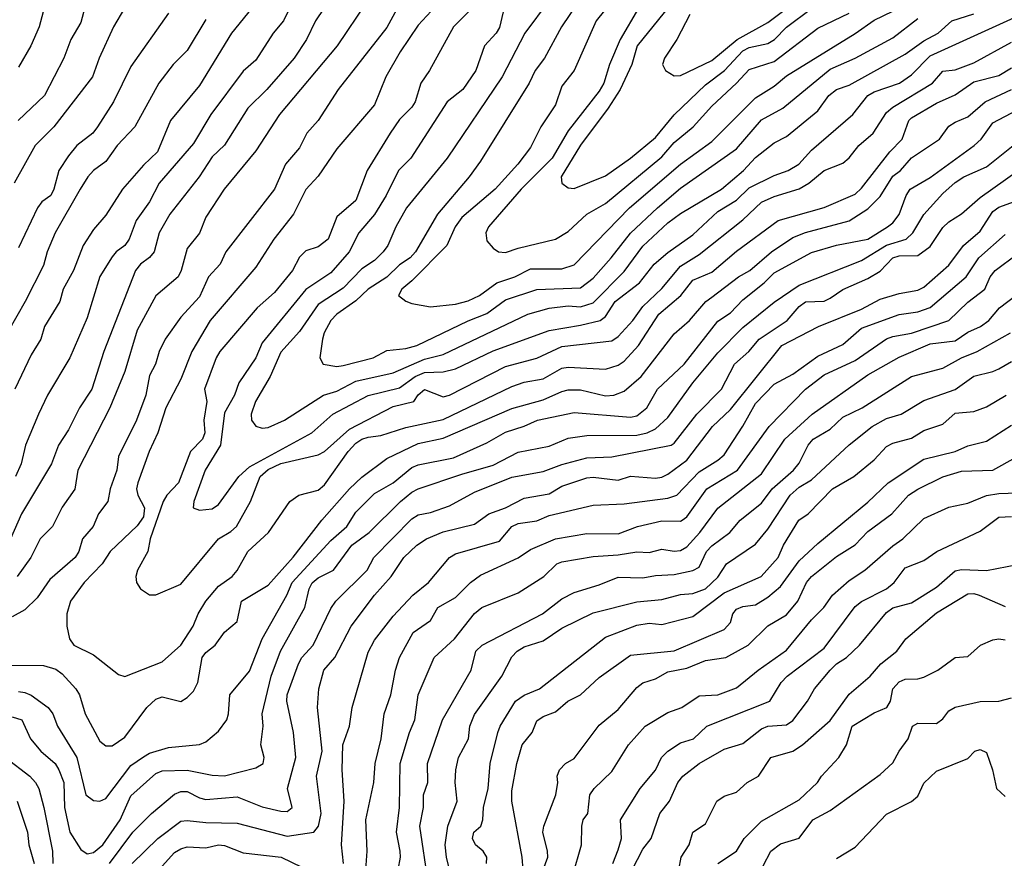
# Model space of a CAD drawing. Header units: metres. Extents: x -46681 to -43747, y -240911 to -237677.
# Tile 907 of 1056: x -43932 to -43853, y -238923 to -238855. Entities that reach past the tile are written whole.
import ezdxf

# ---------------------------------------------------------------- set-up
doc = ezdxf.new("R2010")
doc.units = ezdxf.units.M
doc.layers.add('CONTOUR_INDEX', color=1, linetype='Continuous')
doc.layers.add('CONTOUR_INTER', color=3, linetype='Continuous')

msp = doc.modelspace()

# ---------------------------------------------------------------- linework, layer by layer
at = {"layer": 'CONTOUR_INDEX'}
for points, elevation in [([(-43883.333, -238853.02), (-43885.342, -238855.52), (-43887.095, -238859.516), (-43888.095, -238860.764), (-43888.595, -238862.25), (-43889.778, -238864.02), (-43890.595, -238865.672), (-43891.623, -238867.02), (-43893.428, -238869.02), (-43896.095, -238871.288), (-43896.641, -238872.02), (-43897.289, -238873.52), (-43900.095, -238876.35), (-43900.914, -238877.02), (-43901.176, -238877.52), (-43900.595, -238877.969), (-43900.095, -238878.18), (-43898.595, -238878.441), (-43896.595, -238878.22), (-43895.595, -238877.947), (-43894.697, -238877.52), (-43893.297, -238876.52), (-43891.861, -238876.02), (-43890.595, -238875.402), (-43888.095, -238875.379), (-43887.095, -238875.08), (-43882.663, -238870.52), (-43878.595, -238867.006), (-43876.095, -238865.19), (-43872.595, -238861.704), (-43871.095, -238860.771), (-43870.095, -238859.933), (-43864.595, -238856.544), (-43863.095, -238855.466), (-43861.595, -238854.754)], 80), ([(-43929.413, -238854.02), (-43929.929, -238856.02), (-43930.603, -238857.52), (-43931.595, -238859.252)], 95), ([(-43897.866, -238854.02), (-43899.595, -238855.883), (-43901.03, -238858.02), (-43902.179, -238860.02), (-43903.095, -238862.253), (-43906.095, -238865.78), (-43907.595, -238867.97), (-43908.595, -238869.041), (-43909.58, -238871.02), (-43911.153, -238873.02), (-43912.595, -238875.267), (-43916.243, -238879.52), (-43917.721, -238882.02), (-43918.595, -238884.225), (-43919.808, -238886.52), (-43920.429, -238888.52), (-43921.137, -238890.02), (-43922.046, -238892.52), (-43922.151, -238893.02), (-43922.049, -238893.52), (-43921.505, -238894.52), (-43921.595, -238895.257), (-43922.095, -238895.964), (-43924.259, -238898.02), (-43924.904, -238899.02), (-43926.351, -238900.52), (-43927.433, -238902.02), (-43927.718, -238903.02), (-43927.735, -238904.02), (-43927.511, -238905.02), (-43927.163, -238905.52), (-43925.595, -238906.31), (-43923.595, -238907.887), (-43923.095, -238908.032), (-43920.095, -238906.864), (-43918.597, -238905.52), (-43917.617, -238904.02), (-43917.213, -238903.02), (-43916.595, -238902.016), (-43915.595, -238900.814), (-43914.485, -238900.02), (-43914.095, -238899.558), (-43913.223, -238898.02), (-43911.59, -238896.52), (-43909.858, -238894.02), (-43909.147, -238893.52), (-43907.595, -238893.111), (-43907.095, -238892.682), (-43905.194, -238890.02), (-43904.595, -238889.364), (-43904.095, -238889.021), (-43903.595, -238888.866), (-43902.595, -238888.739), (-43900.595, -238888.099), (-43897.595, -238887.468), (-43892.095, -238884.824), (-43891.095, -238884.477), (-43889.595, -238884.196), (-43888.095, -238883.353), (-43887.595, -238883.263), (-43884.595, -238883.435), (-43883.595, -238883.12), (-43883.095, -238882.781), (-43881.941, -238881.52), (-43880.325, -238879.02), (-43878.558, -238877.52), (-43877.595, -238876.295), (-43876.095, -238875.661), (-43874.095, -238873.974), (-43870.775, -238871.52), (-43867.095, -238870.474), (-43864.595, -238869.405), (-43864.095, -238868.933), (-43861.841, -238866.02), (-43860.853, -238865.02), (-43860.308, -238863.52), (-43860.095, -238863.311), (-43858.095, -238862.123), (-43856.595, -238861.461), (-43855.095, -238860.427), (-43853.095, -238859.911), (-43852.095, -238859.285)], 85), ([(-43912.924, -238854.52), (-43914.551, -238856.52), (-43917.095, -238860.71), (-43919.419, -238863.52), (-43920.465, -238866.02), (-43921.595, -238867.08), (-43923.268, -238869.02), (-43924.595, -238871.102), (-43925.595, -238872.242), (-43926.432, -238873.52), (-43927.191, -238875.52), (-43928.012, -238877.02), (-43928.281, -238878.02), (-43929.521, -238880.02), (-43929.816, -238881.02), (-43930.595, -238882.279), (-43931.883, -238885.02)], 90), ([(-43922.497, -238923.02), (-43920.446, -238921.02), (-43918.595, -238919.638), (-43918.095, -238919.56), (-43916.595, -238919.735), (-43914.095, -238919.786), (-43910.095, -238920.826), (-43907.959, -238920.52), (-43907.564, -238920.02), (-43907.361, -238919.02), (-43907.739, -238916.02), (-43907.295, -238914.02), (-43907.666, -238910.52), (-43907.539, -238909.02), (-43907.141, -238907.52), (-43906.267, -238906.52), (-43904.972, -238904.02), (-43903.098, -238901.52), (-43901.754, -238900.02), (-43900.75, -238898.52), (-43899.691, -238897.52), (-43898.922, -238897.02), (-43897.595, -238896.466), (-43895.095, -238895.834), (-43893.926, -238895.02), (-43892.595, -238894.527), (-43891.095, -238893.762), (-43889.095, -238893.407), (-43888.095, -238892.8), (-43886.095, -238892.139), (-43885.595, -238892.079), (-43883.595, -238892.305), (-43882.595, -238892), (-43880.595, -238892.145), (-43880.095, -238892.084), (-43879.595, -238891.841), (-43878.095, -238890.711), (-43876.034, -238888.02), (-43874.595, -238886.65), (-43870.467, -238881.52), (-43867.539, -238880.02), (-43864.095, -238878.618), (-43862.595, -238877.821), (-43861.095, -238877.359), (-43859.595, -238877.093), (-43859.095, -238876.86), (-43857.095, -238875.09), (-43855.926, -238873.52), (-43854.595, -238872.38), (-43853.595, -238870.798), (-43853.095, -238870.44), (-43850.095, -238869.356)], 90), ([(-43896.706, -238925.02), (-43897.332, -238922.52), (-43897.424, -238921.52), (-43897.216, -238920.02), (-43896.464, -238918.02), (-43896.637, -238916.52), (-43896.589, -238915.52), (-43896.357, -238914.52), (-43895.569, -238913.02), (-43895.47, -238912.02), (-43895.095, -238911.083), (-43892.905, -238908.02), (-43892.095, -238906.462), (-43891.668, -238906.02), (-43891.095, -238905.666), (-43889.595, -238905.189), (-43888.095, -238904.159), (-43885.595, -238902.947), (-43882.095, -238902.066), (-43880.095, -238901.887), (-43878.595, -238901.485), (-43877.595, -238901.384), (-43876.595, -238901.024), (-43875.595, -238900.084), (-43874.9, -238899.02), (-43872.595, -238897.44), (-43871.595, -238896.239), (-43869.815, -238893.52), (-43869.095, -238892.877), (-43868.095, -238892.282), (-43865.095, -238889.478), (-43863.257, -238888.02), (-43862.095, -238887.384), (-43860.911, -238887.02), (-43859.095, -238885.936), (-43856.595, -238885.058), (-43855.095, -238883.982), (-43853.595, -238883.625), (-43853.095, -238883.395), (-43852.095, -238882.824)], 95), ([(-43884.006, -238923.02), (-43883.595, -238921.922), (-43883.326, -238921.02), (-43883.382, -238919.52), (-43881.818, -238917.02), (-43880.595, -238915.536), (-43880.124, -238914.52), (-43879.595, -238914.022), (-43878.595, -238913.358), (-43877.563, -238913.02), (-43876.492, -238912.02), (-43871.434, -238910.02), (-43870.521, -238908.52), (-43870.049, -238908.02), (-43867.095, -238905.764), (-43864.595, -238902.447), (-43864.095, -238902.046), (-43862.085, -238901.02), (-43861.481, -238900.52), (-43860.595, -238899.33), (-43859.095, -238898.745), (-43858.068, -238898.02), (-43854.595, -238896.401), (-43853.095, -238895.293), (-43852.095, -238895.23)], 100), ([(-43866.095, -238922.607), (-43864.595, -238921.709), (-43862.095, -238919.061), (-43860.095, -238918.059), (-43859.595, -238917.619), (-43859.095, -238916.575), (-43858.095, -238915.63), (-43855.595, -238914.609), (-43855.011, -238914.02), (-43854.595, -238913.898), (-43854.095, -238914.125), (-43853.6, -238915.52), (-43853.281, -238917.02), (-43852.595, -238917.64)], 105), ([(-43931.698, -238918.02), (-43930.876, -238920.52), (-43930.759, -238921.52), (-43930.338, -238923.02)], 90)]:
    msp.add_lwpolyline(points, dxfattribs=dict(at, elevation=elevation))
at = {"layer": 'CONTOUR_INTER'}
for points, elevation in [([(-43877.838, -238855.02), (-43878.897, -238857.02), (-43879.885, -238858.52), (-43880.033, -238859.02), (-43879.782, -238859.52), (-43879.095, -238859.929), (-43878.595, -238859.905), (-43876.095, -238858.709), (-43874.058, -238857.02), (-43871.595, -238855.671), (-43867.436, -238852.52)], 77), ([(-43909.19, -238853.02), (-43910.376, -238855.52), (-43911.218, -238856.52), (-43912.595, -238858.689), (-43913.595, -238859.561), (-43916.192, -238863.02), (-43917.595, -238865.357), (-43920.325, -238868.52), (-43921.107, -238870.02), (-43922.186, -238871.52), (-43922.735, -238873.02), (-43923.072, -238873.52), (-43923.771, -238874.02), (-43924.095, -238874.421), (-43925.095, -238876.009), (-43926.095, -238879.328), (-43927.479, -238882.52), (-43929.277, -238885.52), (-43929.99, -238887.02), (-43931.044, -238889.52), (-43931.376, -238891.02), (-43931.847, -238892.02)], 89), ([(-43886.11, -238853.02), (-43888.114, -238856.02), (-43889.49, -238858.52), (-43890.237, -238859.52), (-43890.711, -238860.52), (-43894.595, -238866.768), (-43895.504, -238868.02), (-43898.045, -238871.02), (-43899.804, -238874.02), (-43900.242, -238874.52), (-43901.095, -238875.07), (-43902.095, -238876.056), (-43903.595, -238877.02), (-43904.595, -238877.942), (-43906.108, -238879.02), (-43906.575, -238879.52), (-43907.134, -238880.52), (-43907.267, -238881.02), (-43907.457, -238882.52), (-43907.204, -238883.02), (-43906.095, -238883.219), (-43905.595, -238883.141), (-43903.2, -238882.52), (-43902.095, -238881.931), (-43900.595, -238881.761), (-43899.697, -238881.52), (-43895.595, -238879.552), (-43894.095, -238878.973), (-43892.595, -238877.877), (-43890.095, -238877.037), (-43886.595, -238876.905), (-43885.595, -238876.133), (-43884.137, -238874.52), (-43882.595, -238872.537), (-43880.423, -238870.52), (-43878.595, -238868.927), (-43874.095, -238865.771), (-43872.095, -238863.447), (-43870.408, -238862.52), (-43866.595, -238859.395), (-43864.595, -238858.529), (-43861.595, -238856.904), (-43859.595, -238855.339)], 81), ([(-43906.476, -238853.52), (-43907.827, -238855.52), (-43908.541, -238857.02), (-43909.521, -238858.52), (-43911.715, -238861.02), (-43913.232, -238862.52), (-43915.095, -238865.494), (-43916.095, -238866.412), (-43917.123, -238868.02), (-43919.471, -238871.02), (-43920.343, -238872.52), (-43920.744, -238874.02), (-43921.095, -238874.487), (-43921.817, -238875.02), (-43922.237, -238875.52), (-43924.763, -238882.02), (-43925.714, -238885.02), (-43926.708, -238886.52), (-43927.595, -238888.283), (-43928.399, -238889.52), (-43928.951, -238891.02), (-43931.367, -238895.02), (-43932.233, -238897.02)], 88), ([(-43900.975, -238854.02), (-43902.095, -238856.071), (-43905.993, -238861.02), (-43907.595, -238863.501), (-43908.504, -238864.52), (-43909.095, -238865.702), (-43910.231, -238867.02), (-43911.107, -238869.02), (-43915.003, -238874.02), (-43915.461, -238875.02), (-43916.391, -238876.02), (-43917.095, -238877.643), (-43918.595, -238879.259), (-43919.856, -238881.02), (-43920.33, -238882.02), (-43920.615, -238883.02), (-43921.095, -238883.926), (-43921.403, -238885.52), (-43922.152, -238887.52), (-43923.595, -238890.425), (-43923.728, -238891.52), (-43924.269, -238893.02), (-43924.433, -238894.02), (-43925.179, -238895.02), (-43925.609, -238896.02), (-43926.48, -238897.02), (-43926.758, -238898.02), (-43927.063, -238898.52), (-43929.095, -238900.262), (-43930.095, -238901.735), (-43931.095, -238902.714), (-43932.095, -238903.263)], 86), ([(-43903.718, -238854.02), (-43906.072, -238857.52), (-43910.704, -238863.02), (-43912.595, -238865.943), (-43915.137, -238869.02), (-43916.595, -238871.258), (-43917.095, -238872.537), (-43918.095, -238873.757), (-43918.571, -238875.52), (-43918.815, -238876.02), (-43920.595, -238877.543), (-43922.095, -238880.309), (-43923.095, -238883.625), (-43924.277, -238886.52), (-43926.839, -238891.52), (-43927.095, -238893.047), (-43928.095, -238894.483), (-43928.867, -238896.02), (-43929.854, -238897.02), (-43930.598, -238898.52), (-43931.69, -238900.02)], 87), ([(-43926.044, -238853.52), (-43926.595, -238855.658), (-43927.4, -238857.02), (-43927.967, -238858.52), (-43929.521, -238861.52), (-43931.611, -238863.52)], 94), ([(-43894.767, -238854.02), (-43896.76, -238856.02), (-43898.695, -238859.52), (-43899.378, -238860.52), (-43899.847, -238862.02), (-43900.095, -238862.452), (-43901.095, -238863.421), (-43901.847, -238864.52), (-43903.685, -238867.52), (-43904.595, -238869.926), (-43906.095, -238871.234), (-43906.814, -238873.02), (-43907.595, -238873.631), (-43908.595, -238873.947), (-43909.095, -238874.445), (-43909.655, -238875.52), (-43911.095, -238877.286), (-43912.497, -238878.52), (-43915.486, -238882.02), (-43915.781, -238882.52), (-43916.692, -238885.02), (-43916.507, -238886.02), (-43916.755, -238887.52), (-43916.685, -238888.52), (-43916.861, -238889.02), (-43917.812, -238890.02), (-43918.78, -238892.52), (-43919.715, -238893.52), (-43920.003, -238894.02), (-43921.066, -238897.02), (-43921.238, -238898.02), (-43922.057, -238899.52), (-43922.194, -238900.02), (-43922.152, -238900.52), (-43921.818, -238901.02), (-43921.095, -238901.488), (-43920.595, -238901.506), (-43918.595, -238900.644), (-43915.589, -238897.02), (-43914.595, -238896.44), (-43914.149, -238896.02), (-43913.015, -238894.02), (-43912.236, -238892.02), (-43911.595, -238891.463), (-43910.595, -238890.977), (-43907.595, -238890.291), (-43907.095, -238890.017), (-43905.095, -238888.244), (-43901.595, -238886.407), (-43899.955, -238886.02), (-43899.595, -238885.475), (-43899.095, -238885.059), (-43897.595, -238885.655), (-43897.095, -238885.52), (-43892.595, -238883.203), (-43890.095, -238882.558), (-43888.095, -238881.609), (-43884.095, -238881.164), (-43883.595, -238880.799), (-43882.403, -238879.52), (-43881.595, -238878.396), (-43880.095, -238876.969), (-43878.595, -238875.166), (-43877.095, -238874.254), (-43873.595, -238871.459), (-43872.095, -238870.04), (-43871.095, -238869.597), (-43869.095, -238868.979), (-43868.32, -238868.52), (-43867.095, -238867.504), (-43865.595, -238866.921), (-43865.095, -238866.512), (-43864.324, -238865.52), (-43863.169, -238864.52), (-43862.095, -238862.884), (-43861.595, -238862.454), (-43858.416, -238860.52), (-43857.595, -238859.551), (-43856.595, -238859.442), (-43855.095, -238858.887), (-43852.095, -238857.23)], 84), ([(-43892.595, -238854.02), (-43893.095, -238856.064), (-43893.36, -238856.52), (-43894.279, -238857.52), (-43894.967, -238859.52), (-43896.008, -238861.02), (-43897.266, -238862.02), (-43900.184, -238866.52), (-43901.158, -238867.52), (-43902.154, -238869.52), (-43903.095, -238871.031), (-43904.346, -238872.52), (-43905.121, -238874.02), (-43906.595, -238875.699), (-43908.595, -238877.052), (-43912.095, -238881.31), (-43912.596, -238882.52), (-43913.961, -238884.52), (-43914.309, -238885.52), (-43915.095, -238886.917), (-43915.429, -238889.52), (-43916.659, -238891.52), (-43917.571, -238894.02), (-43917.598, -238894.52), (-43917.095, -238894.727), (-43916.095, -238894.604), (-43915.595, -238894.263), (-43913.965, -238892.02), (-43913.095, -238891.238), (-43908.103, -238888.52), (-43906.425, -238887.02), (-43903.595, -238885.532), (-43901.095, -238884.915), (-43899.836, -238884.02), (-43899.095, -238883.703), (-43897.595, -238883.654), (-43896.595, -238883.409), (-43893.595, -238881.946), (-43889.095, -238880.32), (-43886.595, -238879.913), (-43885.024, -238879.52), (-43884.595, -238879.211), (-43883.812, -238878.02), (-43881.862, -238876.52), (-43880.693, -238875.02), (-43879.595, -238874.073), (-43877.595, -238872.676), (-43875.595, -238870.801), (-43874.095, -238869.901), (-43873.095, -238868.915), (-43871.095, -238867.926), (-43869.959, -238867.52), (-43869.114, -238867.02), (-43868.095, -238865.882), (-43864.791, -238863.02), (-43863.59, -238861.52), (-43863.095, -238861.211), (-43861.068, -238860.52), (-43860.095, -238859.862), (-43858.595, -238858.346), (-43850.095, -238854.455)], 83), ([(-43889.095, -238853.913), (-43891.055, -238856.52), (-43892.878, -238860.02), (-43897.276, -238866.52), (-43900.526, -238870.52), (-43901.381, -238872.02), (-43902.024, -238873.52), (-43902.39, -238874.02), (-43903.095, -238874.716), (-43904.095, -238875.397), (-43905.595, -238876.945), (-43907.595, -238878.253), (-43909.095, -238880.424), (-43910.595, -238882.067), (-43911.45, -238884.02), (-43912.629, -238886.02), (-43912.974, -238887.02), (-43912.93, -238887.52), (-43912.595, -238887.981), (-43912.095, -238888.14), (-43911.595, -238888.094), (-43910.289, -238887.52), (-43907.187, -238885.52), (-43906.095, -238885.177), (-43904.595, -238884.379), (-43901.595, -238883.726), (-43899.095, -238882.632), (-43897.595, -238882.242), (-43890.824, -238879.02), (-43889.095, -238878.538), (-43887.595, -238878.358), (-43886.595, -238878.429), (-43885.595, -238878.123), (-43883.095, -238875.6), (-43881.595, -238873.579), (-43879.595, -238871.721), (-43878.595, -238870.958), (-43875.304, -238869.02), (-43873.559, -238867.52), (-43872.595, -238866.475), (-43871.095, -238865.305), (-43870.095, -238864.803), (-43867.595, -238862.735), (-43866.717, -238861.52), (-43866.099, -238861.02), (-43865.095, -238860.67), (-43860.595, -238858.188), (-43859.095, -238857.124), (-43857.962, -238856.52), (-43856.858, -238855.52), (-43855.095, -238854.969)], 82), ([(-43879.095, -238853.873), (-43882.064, -238857.52), (-43882.483, -238859.02), (-43883.419, -238861.02), (-43884.383, -238862.52), (-43886.595, -238865.496), (-43888.144, -238868.02), (-43888.095, -238868.527), (-43887.595, -238868.893), (-43887.095, -238868.968), (-43884.595, -238867.954), (-43882.583, -238866.52), (-43880.595, -238864.88), (-43879.095, -238863.067), (-43876.595, -238860.643), (-43875.056, -238859.52), (-43873.595, -238857.932), (-43873.095, -238857.675), (-43871.595, -238857.347), (-43871.066, -238857.02), (-43870.095, -238856.038), (-43868.095, -238854.536)], 78), ([(-43923.107, -238854.52), (-43923.984, -238856.02), (-43925.144, -238858.52), (-43925.667, -238860.02), (-43928.768, -238864.02), (-43930.251, -238865.52), (-43931.95, -238868.52)], 93), ([(-43919.595, -238854.923), (-43922.595, -238859.184), (-43923.984, -238862.02), (-43925.264, -238864.02), (-43925.644, -238864.52), (-43926.935, -238865.52), (-43927.595, -238866.347), (-43928.359, -238867.52), (-43928.758, -238869.02), (-43929.02, -238869.52), (-43929.72, -238870.02), (-43930.086, -238870.52), (-43931.595, -238873.706)], 92), ([(-43881.943, -238854.52), (-43883.432, -238857.02), (-43884.284, -238859.02), (-43884.735, -238860.52), (-43885.095, -238861.165), (-43887.595, -238864.328), (-43888.857, -238866.52), (-43891.361, -238869.02), (-43893.952, -238872.02), (-43894.174, -238872.52), (-43894.095, -238873.143), (-43893.595, -238873.735), (-43893.161, -238874.02), (-43892.595, -238874.077), (-43891.595, -238873.725), (-43888.595, -238873.003), (-43887.595, -238872.395), (-43886.095, -238871.008), (-43884.595, -238870.154), (-43880.095, -238866.424), (-43879.095, -238865.282), (-43877.571, -238864.02), (-43876.095, -238862.377), (-43874.095, -238860.53), (-43873.095, -238859.436), (-43871.095, -238858.795), (-43867.595, -238856.121), (-43865.095, -238854.923)], 79), ([(-43916.595, -238855.436), (-43918.095, -238857.899), (-43919.221, -238859.02), (-43920.352, -238860.52), (-43922.295, -238864.02), (-43923.706, -238865.52), (-43924.595, -238866.788), (-43925.595, -238867.516), (-43926.048, -238868.02), (-43926.662, -238869.02), (-43928.658, -238872.52), (-43929.291, -238874.02), (-43929.595, -238875.132), (-43931.071, -238878.02), (-43933.095, -238881.52)], 91), ([(-43933.095, -238907.13), (-43929.595, -238907.166), (-43928.595, -238907.462), (-43928.095, -238907.83), (-43927.015, -238909.02), (-43926.714, -238909.52), (-43926.252, -238911.02), (-43925.095, -238913.225), (-43924.595, -238913.589), (-43924.095, -238913.589), (-43923.095, -238912.909), (-43921.328, -238910.52), (-43920.595, -238909.861), (-43920.095, -238909.675), (-43918.595, -238910.036), (-43918.095, -238909.733), (-43917.595, -238909.224), (-43917.227, -238908.52), (-43916.88, -238906.52), (-43916.595, -238906.119), (-43915.838, -238905.52), (-43915.095, -238904.478), (-43914.095, -238903.644), (-43913.73, -238902.02), (-43911.595, -238900.721), (-43909.595, -238898.474), (-43907.305, -238895.52), (-43905.1, -238893.02), (-43904.095, -238892.088), (-43902.095, -238890.579), (-43899.595, -238889.374), (-43897.595, -238888.942), (-43892.095, -238886.584), (-43889.595, -238885.882), (-43888.095, -238885.217), (-43887.595, -238885.08), (-43886.595, -238885.083), (-43884.595, -238885.565), (-43883.929, -238885.52), (-43883.095, -238885.186), (-43881.746, -238884.02), (-43879.095, -238880.609), (-43877.861, -238879.52), (-43876.564, -238878.02), (-43876.095, -238877.653), (-43873.941, -238876.02), (-43873.051, -238875.52), (-43871.292, -238874.02), (-43869.595, -238872.89), (-43868.595, -238872.474), (-43865.095, -238871.54), (-43863.595, -238870.586), (-43862.595, -238869.597), (-43861.595, -238867.961), (-43860.981, -238867.52), (-43860.095, -238866.494), (-43857.865, -238865.02), (-43857.095, -238863.977), (-43856.595, -238863.633), (-43855.595, -238863.223), (-43854.191, -238862.02), (-43852.095, -238861.034)], 86), ([(-43931.595, -238909.252), (-43931.095, -238909.311), (-43930.595, -238909.547), (-43929.23, -238910.52), (-43928.846, -238911.02), (-43928.474, -238912.02), (-43926.929, -238914.52), (-43926.204, -238917.52), (-43925.595, -238917.984), (-43925.095, -238918.019), (-43924.595, -238917.803), (-43922.595, -238915.181), (-43921.595, -238914.465), (-43921.095, -238914.192), (-43919.595, -238913.736), (-43917.095, -238913.487), (-43916.595, -238913.263), (-43915.595, -238912.426), (-43914.918, -238911.52), (-43914.77, -238911.02), (-43914.688, -238909.52), (-43913.095, -238907.623), (-43912.096, -238905.02), (-43910.116, -238901.52), (-43909.688, -238900.52), (-43906.595, -238897.151), (-43905.319, -238896.02), (-43904.595, -238894.887), (-43903.095, -238893.391), (-43901.595, -238892.526), (-43900.095, -238891.305), (-43899.595, -238891.094), (-43896.761, -238890.52), (-43894.095, -238889.335), (-43892.595, -238888.473), (-43891.095, -238888.004), (-43890.049, -238887.52), (-43887.095, -238886.899), (-43882.595, -238887.269), (-43882.095, -238887.159), (-43881.275, -238886.52), (-43880.443, -238885.02), (-43878.295, -238883.02), (-43875.595, -238879.582), (-43874.595, -238878.924), (-43873.595, -238877.884), (-43871.899, -238876.52), (-43871.095, -238875.703), (-43868.095, -238874.085), (-43866.095, -238873.507), (-43863.595, -238873.029), (-43862.01, -238872.02), (-43861.595, -238871.701), (-43861.095, -238871.048), (-43860.52, -238869.52), (-43860.208, -238869.02), (-43858.595, -238868.078), (-43855.087, -238865.52), (-43854.516, -238865.02), (-43853.595, -238863.704), (-43851.595, -238862.651)], 87), ([(-43932.095, -238911.261), (-43931.324, -238911.52), (-43930.628, -238913.02), (-43929.801, -238914.02), (-43928.671, -238915.02), (-43928.366, -238915.52), (-43927.973, -238916.52), (-43927.913, -238918.52), (-43927.492, -238920.52), (-43926.595, -238921.883), (-43926.095, -238922.23), (-43925.595, -238922.137), (-43924.854, -238921.52), (-43923.468, -238919.52), (-43922.595, -238917.605), (-43920.595, -238915.816), (-43920.095, -238915.607), (-43918.095, -238915.529), (-43916.095, -238915.929), (-43915.095, -238915.986), (-43912.595, -238915.367), (-43912.006, -238915.02), (-43911.919, -238914.52), (-43912.203, -238913.52), (-43911.998, -238912.02), (-43912.096, -238911.02), (-43911.365, -238908.02), (-43910.607, -238906.02), (-43908.664, -238902.52), (-43908.336, -238901.02), (-43908.095, -238900.548), (-43907.595, -238900.132), (-43906.386, -238899.52), (-43904.903, -238897.52), (-43903.517, -238896.52), (-43901.01, -238894.02), (-43900.095, -238893.281), (-43899.595, -238893.007), (-43896.095, -238891.826), (-43893.595, -238891.117), (-43891.595, -238890.072), (-43889.095, -238889.592), (-43887.595, -238888.95), (-43886.095, -238888.745), (-43882.095, -238888.717), (-43881.261, -238888.52), (-43880.595, -238888.197), (-43879.595, -238887.291), (-43877.59, -238884.52), (-43875.595, -238882.109), (-43873.595, -238880.078), (-43871.095, -238878.068), (-43869.095, -238876.704), (-43864.095, -238874.717), (-43862.095, -238873.494), (-43860.533, -238873.02), (-43859.983, -238872.52), (-43859.095, -238871.048), (-43857.595, -238869.356), (-43856.595, -238868.476), (-43855.916, -238868.02), (-43854.095, -238867.213), (-43851.954, -238865.52)], 88), ([(-43924.298, -238923.02), (-43922.43, -238920.52), (-43920.949, -238919.02), (-43919.095, -238917.454), (-43918.595, -238917.25), (-43918.095, -238917.25), (-43917.095, -238917.769), (-43916.595, -238917.896), (-43914.095, -238917.669), (-43912.095, -238918.482), (-43910.595, -238918.825), (-43910.095, -238918.862), (-43909.689, -238918.52), (-43910.058, -238917.02), (-43909.402, -238914.52), (-43909.581, -238912.52), (-43910.115, -238910.02), (-43910.086, -238909.52), (-43909.174, -238907.02), (-43908.909, -238906.52), (-43908.005, -238905.52), (-43906.595, -238902.601), (-43906.195, -238902.02), (-43903.68, -238899.52), (-43903.134, -238898.52), (-43900.095, -238895.408), (-43899.595, -238895.104), (-43898.595, -238894.903), (-43897.095, -238894.362), (-43895.095, -238893.279), (-43892.095, -238892.083), (-43889.595, -238891.625), (-43888.095, -238891.067), (-43886.095, -238890.525), (-43884.095, -238890.45), (-43879.346, -238889.52), (-43879.095, -238889.352), (-43877.27, -238887.02), (-43875.32, -238885.02), (-43874.273, -238883.02), (-43873.112, -238882.02), (-43872.298, -238881.02), (-43870.063, -238879.52), (-43869.095, -238878.396), (-43868.595, -238878.028), (-43867.095, -238877.992), (-43866.595, -238877.735), (-43865.595, -238877.038), (-43863.595, -238876.17), (-43862.595, -238875.573), (-43861.595, -238874.503), (-43861.095, -238874.343), (-43859.595, -238874.321), (-43858.595, -238873.593), (-43857.595, -238872.084), (-43857.095, -238871.616), (-43856.095, -238870.993), (-43854.595, -238869.692), (-43851.566, -238867.52)], 89), ([(-43905.587, -238923.02), (-43905.743, -238921.52), (-43905.531, -238918.02), (-43905.682, -238915.52), (-43905.635, -238913.52), (-43905.095, -238912.02), (-43904.888, -238910.52), (-43903.595, -238906.096), (-43903.095, -238905.119), (-43901.595, -238903.22), (-43900.017, -238901.52), (-43898.756, -238900.52), (-43897.095, -238898.509), (-43896.595, -238898.216), (-43893.095, -238897.195), (-43892.095, -238896.022), (-43891.595, -238895.798), (-43890.095, -238895.569), (-43889.095, -238895.152), (-43885.595, -238894.315), (-43883.095, -238894.199), (-43879.595, -238893.767), (-43878.876, -238893.52), (-43877.095, -238891.651), (-43875.595, -238890.723), (-43875.095, -238890.282), (-43873.595, -238888.002), (-43872.595, -238886.171), (-43871.095, -238884.634), (-43869.595, -238883.828), (-43867.595, -238882.377), (-43865.595, -238881.447), (-43864.095, -238880.133), (-43861.095, -238879.036), (-43859.595, -238878.827), (-43858.595, -238878.498), (-43855.718, -238876.02), (-43854.712, -238874.52), (-43852.595, -238872.655)], 91), ([(-43903.799, -238923.52), (-43903.677, -238922.02), (-43903.799, -238919.52), (-43903.15, -238916.52), (-43903.051, -238915.02), (-43902.556, -238913.02), (-43902.331, -238911.02), (-43901.771, -238909.52), (-43901.406, -238907.52), (-43901.081, -238906.52), (-43899.991, -238904.52), (-43898.595, -238903.548), (-43898.029, -238902.52), (-43896.595, -238901.704), (-43895.406, -238900.52), (-43894.595, -238899.929), (-43891.595, -238898.525), (-43890.595, -238897.878), (-43888.595, -238897.025), (-43886.095, -238896.587), (-43883.595, -238896.613), (-43882.041, -238896.02), (-43880.095, -238895.563), (-43878.595, -238895.604), (-43878.451, -238895.52), (-43878.095, -238895.259), (-43876.49, -238893.02), (-43874.018, -238891.52), (-43871.495, -238888.02), (-43868.595, -238885.019), (-43867.095, -238883.877), (-43864.595, -238882.723), (-43862.095, -238881.006), (-43861.595, -238880.803), (-43860.095, -238880.547), (-43857.095, -238879.53), (-43855.595, -238878.074), (-43854.216, -238877.02), (-43853.788, -238876.02), (-43853.399, -238875.52), (-43851.595, -238874.187)], 92), ([(-43901.209, -238923.52), (-43901.019, -238922.52), (-43901.05, -238922.02), (-43901.338, -238920.52), (-43901.077, -238918.52), (-43901.039, -238915.02), (-43900.297, -238912.52), (-43899.86, -238911.52), (-43899.587, -238909.52), (-43898.319, -238906.52), (-43896.681, -238905.02), (-43895.095, -238902.983), (-43894.494, -238902.52), (-43891.595, -238901.338), (-43889.543, -238900.02), (-43888.484, -238899.02), (-43888.095, -238898.846), (-43885.595, -238898.427), (-43883.595, -238898.302), (-43882.095, -238898.06), (-43881.095, -238898.102), (-43880.095, -238897.846), (-43879.095, -238898.013), (-43878.595, -238897.957), (-43878.095, -238897.655), (-43877.042, -238896.52), (-43875.595, -238894.563), (-43872.095, -238891.809), (-43870.245, -238889.02), (-43868.057, -238887.02), (-43863.595, -238883.887), (-43861.095, -238882.469), (-43858.595, -238881.403), (-43856.595, -238881.15), (-43855.595, -238880.469), (-43854.573, -238880.02), (-43853.908, -238879.52), (-43853.043, -238878.52), (-43851.595, -238877.419)], 93), ([(-43898.798, -238924.52), (-43899.454, -238920.02), (-43899.174, -238918.52), (-43899.168, -238917.52), (-43898.82, -238916.52), (-43898.843, -238915.02), (-43897.643, -238911.52), (-43895.361, -238907.52), (-43894.977, -238906.02), (-43894.465, -238905.52), (-43889.632, -238903.02), (-43888.095, -238901.832), (-43887.095, -238901.302), (-43885.095, -238900.709), (-43883.595, -238900.085), (-43881.595, -238900.139), (-43880.595, -238899.949), (-43879.095, -238899.881), (-43877.595, -238899.545), (-43877.095, -238899.276), (-43876.522, -238898.02), (-43876.095, -238897.569), (-43874.632, -238896.52), (-43873.803, -238895.52), (-43872.095, -238894.166), (-43871.25, -238893.02), (-43869.556, -238891.52), (-43869.095, -238890.949), (-43868.369, -238889.52), (-43867.961, -238889.02), (-43866.595, -238888.223), (-43865.595, -238887.284), (-43864.045, -238886.52), (-43860.095, -238884.012), (-43857.595, -238883.357), (-43856.078, -238882.52), (-43854.843, -238882.02), (-43852.155, -238880.52)], 94), ([(-43894.117, -238923.02), (-43894.086, -238922.52), (-43894.394, -238922.02), (-43895.018, -238921.52), (-43895.242, -238921.02), (-43895.136, -238920.52), (-43894.582, -238920.02), (-43894.406, -238919.52), (-43894.365, -238918.52), (-43893.999, -238917.02), (-43893.825, -238915.02), (-43893.217, -238912.52), (-43893.031, -238912.02), (-43891.801, -238910.02), (-43891.095, -238909.544), (-43889.888, -238909.02), (-43884.595, -238904.895), (-43882.095, -238903.923), (-43881.095, -238903.773), (-43880.095, -238903.867), (-43877.595, -238903.238), (-43875.095, -238901.327), (-43872.141, -238900.02), (-43870.765, -238898.52), (-43870.332, -238897.52), (-43869.126, -238895.52), (-43868.371, -238895.02), (-43866.429, -238893.02), (-43864.719, -238892.02), (-43863.095, -238890.695), (-43862.095, -238889.61), (-43861.595, -238889.346), (-43860.095, -238888.94), (-43859.095, -238888.349), (-43857.595, -238887.829), (-43856.595, -238886.961), (-43855.095, -238886.83), (-43854.095, -238886.445), (-43852.52, -238885.52)], 96), ([(-43891.195, -238923.52), (-43891.257, -238922.52), (-43892.108, -238918.02), (-43892.095, -238917.208), (-43891.686, -238915.02), (-43891.266, -238913.52), (-43890.456, -238912.52), (-43890.095, -238911.585), (-43889.595, -238911.25), (-43888.595, -238910.863), (-43887.599, -238910.02), (-43886.595, -238909.51), (-43885.095, -238908.109), (-43882.595, -238906.345), (-43879.095, -238905.982), (-43875.095, -238904.281), (-43874.595, -238903.72), (-43874.389, -238903.02), (-43874.095, -238902.637), (-43873.595, -238902.429), (-43872.595, -238902.301), (-43871.595, -238901.689), (-43870.595, -238900.841), (-43869.095, -238898.787), (-43867.595, -238897.389), (-43863.595, -238894.092), (-43861.976, -238892.52), (-43859.095, -238890.624), (-43856.597, -238890.02), (-43855.595, -238889.556), (-43854.095, -238889.193), (-43852.095, -238887.911)], 97), ([(-43889.769, -238924.02), (-43889.216, -238922.52), (-43889.229, -238922.02), (-43889.605, -238920.52), (-43889.539, -238920.02), (-43888.56, -238917.52), (-43888.403, -238916.52), (-43888.476, -238916.02), (-43888.29, -238915.52), (-43887.786, -238915.02), (-43887.095, -238914.613), (-43885.095, -238911.945), (-43883.595, -238910.673), (-43882.095, -238908.929), (-43881.595, -238908.549), (-43880.595, -238908.219), (-43879.595, -238907.668), (-43878.095, -238907.385), (-43876.595, -238906.757), (-43874.95, -238906.52), (-43873.183, -238905.52), (-43871.595, -238903.993), (-43870.095, -238903.112), (-43869.19, -238902.02), (-43868.513, -238900.52), (-43868.095, -238900.032), (-43866.095, -238898.423), (-43864.595, -238897.492), (-43863.595, -238896.435), (-43861.68, -238895.02), (-43860.327, -238893.52), (-43859.595, -238893.046), (-43857.595, -238892.048), (-43856.095, -238891.603), (-43853.595, -238891.503), (-43850.095, -238889.567)], 98), ([(-43887.246, -238924.02), (-43886.518, -238921.52), (-43886.479, -238920.02), (-43886.373, -238919.52), (-43886.014, -238919.02), (-43885.845, -238917.52), (-43885.513, -238917.02), (-43884.095, -238915.64), (-43882.754, -238913.52), (-43881.428, -238912.02), (-43879.595, -238910.936), (-43878.497, -238910.52), (-43877.095, -238909.596), (-43875.595, -238909.502), (-43874.095, -238908.956), (-43872.375, -238907.52), (-43870.095, -238905.937), (-43868.095, -238903.503), (-43867.104, -238902.52), (-43866.426, -238901.52), (-43865.095, -238900.339), (-43863.844, -238899.52), (-43861.595, -238897.566), (-43860.798, -238897.02), (-43859.095, -238895.379), (-43857.095, -238894.468), (-43855.595, -238894.172), (-43854.095, -238893.553), (-43853.095, -238893.381), (-43851.595, -238893.344)], 99), ([(-43882.462, -238923.52), (-43881.595, -238921.867), (-43880.935, -238921.02), (-43880.235, -238919.02), (-43879.459, -238918.02), (-43878.808, -238916.52), (-43878.413, -238916.02), (-43877.097, -238915.02), (-43875.095, -238913.849), (-43873.595, -238913.41), (-43872.095, -238912.228), (-43871.595, -238912.017), (-43870.095, -238911.907), (-43869.595, -238911.556), (-43868.433, -238910.02), (-43867.851, -238909.02), (-43866.603, -238907.52), (-43866.095, -238907.026), (-43865.308, -238906.52), (-43864.26, -238905.52), (-43862.095, -238902.905), (-43861.595, -238902.542), (-43860.095, -238902.139), (-43858.095, -238900.896), (-43856.595, -238899.567), (-43856.095, -238899.464), (-43854.095, -238899.552), (-43851.595, -238899.06)], 101), ([(-43878.719, -238923.52), (-43878.531, -238922.52), (-43877.885, -238921.52), (-43877.592, -238920.52), (-43876.595, -238919.837), (-43875.693, -238918.02), (-43875.095, -238917.628), (-43874.095, -238917.312), (-43873.26, -238916.52), (-43872.353, -238916.02), (-43871.35, -238914.52), (-43869.608, -238914.02), (-43868.82, -238913.52), (-43866.595, -238911.575), (-43865.095, -238909.45), (-43863.393, -238908.02), (-43862.555, -238907.02), (-43861.273, -238906.02), (-43860.549, -238905.02), (-43858.095, -238902.953), (-43855.595, -238901.426), (-43855.095, -238901.395), (-43854.675, -238901.52), (-43852.595, -238902.421)], 102), ([(-43875.595, -238923.024), (-43874.096, -238922.02), (-43873.49, -238921.02), (-43872.095, -238919.622), (-43869.095, -238917.908), (-43867.61, -238916.52), (-43867.3, -238916.02), (-43865.916, -238914.52), (-43865.309, -238913.52), (-43864.854, -238912.02), (-43863.095, -238910.937), (-43862.082, -238910.52), (-43861.768, -238910.02), (-43861.58, -238909.02), (-43861.095, -238908.455), (-43860.595, -238908.261), (-43859.595, -238908.228), (-43859.095, -238908.082), (-43857.999, -238907.52), (-43856.595, -238906.531), (-43855.595, -238906.45), (-43854.56, -238905.52), (-43853.595, -238905.112), (-43853.095, -238905.032), (-43852.595, -238905.093)], 103), ([(-43872.595, -238924.379), (-43871.366, -238922.02), (-43870.595, -238921.454), (-43869.095, -238920.994), (-43867.997, -238919.52), (-43866.595, -238918.783), (-43862.595, -238915.889), (-43861.595, -238914.962), (-43861.095, -238914.019), (-43860.356, -238913.02), (-43860.015, -238912.02), (-43859.595, -238911.789), (-43858.095, -238911.813), (-43857.595, -238911.419), (-43857.095, -238910.779), (-43856.595, -238910.49), (-43854.595, -238910.043), (-43853.095, -238910.018), (-43852.095, -238909.737)], 104), ([(-43932.634, -238914.52), (-43930.693, -238916.02), (-43930.23, -238916.52), (-43929.971, -238917.02), (-43929.562, -238918.52), (-43928.886, -238922.02), (-43928.854, -238923.02)], 89), ([(-43920.095, -238923.228), (-43919.095, -238922.146), (-43918.595, -238921.844), (-43918.095, -238921.694), (-43916.595, -238921.765), (-43915.595, -238921.514), (-43915.095, -238921.577), (-43913.595, -238922.172), (-43910.567, -238922.52), (-43908.095, -238923.699)], 91)]:
    msp.add_lwpolyline(points, dxfattribs=dict(at, elevation=elevation))

doc.saveas('drawing.dxf')
